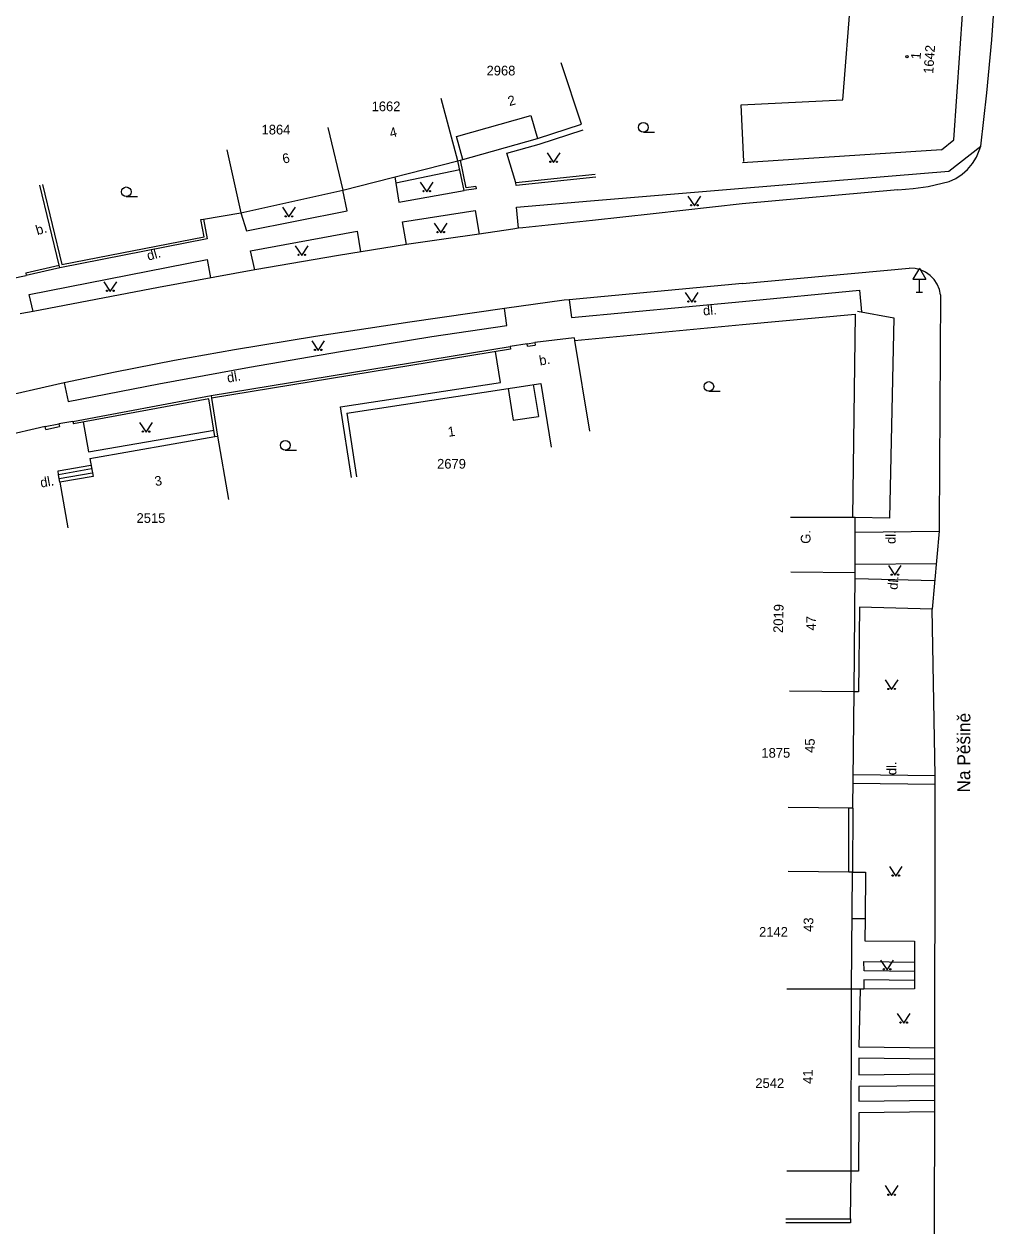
# Model space of a CAD drawing. Extents: x -584400 to -581602, y -1210894 to -1208793.
# Drawn here: x -582913.4 to -582838.9, y -1209753.8 to -1209660.7 of the extents above; entities that cross this region are included whole.
import ezdxf

# ---------------------------------------------------------------- set-up
doc = ezdxf.new("R2010")
doc.units = 0
for name, color, linetype in [('BUDOVY_MĚŘ', 7, 'Continuous'), ('NÁZVY_ULIC_TOK_SMĚR', 7, 'Continuous'), ('POMOC_POPIS', 7, 'Continuous'), ('ROZHRANÍ_PLOCH', 7, 'Continuous'), ('ZN_BUDOV', 7, 'Continuous'), ('ZN_DOPLŇKOVÉ', 7, 'Continuous'), ('ZN_KULTUR', 7, 'Continuous'), ('Č_POPIS_EVID', 7, 'Continuous')]:
    doc.layers.add(name, color=color, linetype=linetype)

msp = doc.modelspace()

# ---------------------------------------------------------------- linework, layer by layer
at = {"layer": 'BUDOVY_MĚŘ'}
for points in [[(-582842.37, -1209670.46), (-582841.39, -1209669.7), (-582840.48, -1209656.25), (-582839.77, -1209645.63), (-582842.44, -1209636.96), (-582845.83, -1209626.48)], [(-582857.65, -1209671.37), (-582857.87, -1209666.99), (-582849.99, -1209666.6), (-582849.34, -1209658.41)], [(-582879.81, -1209671.33), (-582879.61, -1209671.27), (-582873.64, -1209669.6), (-582870.23, -1209668.48), (-582871.8, -1209663.73)], [(-582879.81, -1209671.33), (-582881.1, -1209666.5)], [(-582889.86, -1209668.73), (-582888.7, -1209673.59)], [(-582897.69, -1209670.48), (-582896.6, -1209675.36), (-582888.7, -1209673.59)], [(-582842.37, -1209670.46), (-582857.76, -1209671.48)], [(-582888.7, -1209673.59), (-582879.81, -1209671.33)], [(-582888.4, -1209690.85), (-582873.37, -1209688.55), (-582872.59, -1209693.49)], [(-582888.4, -1209690.85), (-582887.65, -1209695.79)], [(-582908.3, -1209694.36), (-582898.61, -1209692.66), (-582898.41, -1209692.63), (-582897.55, -1209697.55)], [(-582908.3, -1209694.36), (-582908.05, -1209695.76), (-582910.61, -1209696.21), (-582909.99, -1209699.73)], [(-582849.03, -1209703.22), (-582849.04, -1209698.93), (-582849.24, -1209698.93), (-582854.04, -1209698.94)], [(-582849.03, -1209703.22), (-582854.03, -1209703.17)], [(-582849.13, -1209712.44), (-582849.03, -1209703.22)], [(-582849.13, -1209712.44), (-582854.13, -1209712.39)], [(-582849.23, -1209721.44), (-582849.13, -1209712.44)], [(-582849.23, -1209721.44), (-582849.53, -1209721.44), (-582854.23, -1209721.38)], [(-582849.32, -1209735.44), (-582849.24, -1209726.38), (-582849.54, -1209726.38), (-582854.24, -1209726.33)], [(-582849.32, -1209735.44), (-582854.32, -1209735.44)], [(-582849.34, -1209749.53), (-582849.32, -1209735.44)], [(-582849.34, -1209749.53), (-582854.34, -1209749.53)]]:
    msp.add_lwpolyline(points, dxfattribs=at)
at = {"layer": 'ROZHRANÍ_PLOCH'}
for points in [[(-582839.31, -1209670.18), (-582838.85, -1209666.07), (-582838.47, -1209661.96), (-582838.18, -1209657.85), (-582837.96, -1209653.73), (-582837.82, -1209649.6), (-582837.76, -1209645.39)], [(-582879.42, -1209671.22), (-582879.9, -1209669.44), (-582874.14, -1209667.82), (-582873.64, -1209669.6)], [(-582875.31, -1209673.03), (-582876.02, -1209670.74), (-582873.51, -1209670.04), (-582870.11, -1209668.92)], [(-582869.53, -1209674.43), (-582857.76, -1209673.45), (-582841.8, -1209672.13), (-582839.31, -1209670.18)], [(-582845.75, -1209673.56), (-582844.56, -1209673.47), (-582843.38, -1209673.3), (-582841.76, -1209672.93), (-582841.24, -1209672.68), (-582840.77, -1209672.36), (-582840.34, -1209671.98), (-582839.97, -1209671.54), (-582839.66, -1209671.05), (-582839.43, -1209670.53), (-582839.31, -1209670.18)], [(-582879.66, -1209672.01), (-582884.61, -1209673.06)], [(-582884.69, -1209672.57), (-582884.61, -1209673.06)], [(-582884.61, -1209673.06), (-582884.38, -1209674.52), (-582879.32, -1209673.62)], [(-582896.6, -1209675.36), (-582896.16, -1209676.75), (-582888.37, -1209675.2), (-582888.7, -1209673.59)], [(-582845.75, -1209673.56), (-582857.8, -1209674.64), (-582864.68, -1209675.43), (-582869.37, -1209675.94), (-582869.87, -1209675.99)], [(-582883.78, -1209677.81), (-582884.08, -1209676.04), (-582878.47, -1209675.16), (-582878.16, -1209676.99)], [(-582875.1, -1209676.54), (-582875.25, -1209674.91), (-582869.53, -1209674.43)], [(-582869.87, -1209675.99), (-582874.78, -1209676.5), (-582875.1, -1209676.54)], [(-582895.51, -1209679.76), (-582895.85, -1209678.28), (-582887.61, -1209676.76), (-582887.35, -1209678.36)], [(-582878.16, -1209676.99), (-582880.9, -1209677.39), (-582883.78, -1209677.81)], [(-582875.1, -1209676.54), (-582875.55, -1209676.61), (-582878.16, -1209676.99)], [(-582883.78, -1209677.81), (-582889.05, -1209678.64), (-582895.51, -1209679.76)], [(-582912.68, -1209682.98), (-582913, -1209681.68), (-582899.22, -1209678.96), (-582898.95, -1209680.39)], [(-582895.51, -1209679.76), (-582902.98, -1209681.14), (-582912.68, -1209682.98)], [(-582857.76, -1209680.83), (-582844.87, -1209679.63)], [(-582842.43, -1209681.7), (-582842.52, -1209681.27), (-582842.69, -1209680.87), (-582842.93, -1209680.51), (-582843.23, -1209680.2), (-582843.59, -1209679.95), (-582843.98, -1209679.76), (-582844.4, -1209679.66), (-582844.87, -1209679.63)], [(-582857.76, -1209680.83), (-582864.89, -1209681.49), (-582871.19, -1209682.08)], [(-582871, -1209683.45), (-582857.76, -1209682.2), (-582848.71, -1209681.34), (-582848.56, -1209683.02)], [(-582842.43, -1209681.7), (-582842.54, -1209699.45)], [(-582871.19, -1209682.08), (-582871.56, -1209682.12), (-582876.19, -1209682.75)], [(-582871.19, -1209682.08), (-582871, -1209683.45)], [(-582876.19, -1209682.75), (-582883.52, -1209683.8), (-582890.83, -1209684.92), (-582897.1, -1209685.96), (-582901.73, -1209686.78), (-582906.33, -1209687.68), (-582910.28, -1209688.52), (-582915.97, -1209689.79), (-582921.7, -1209691.13)], [(-582912.68, -1209682.98), (-582913.56, -1209683.15), (-582913.69, -1209683.17)], [(-582910.28, -1209688.51), (-582909.98, -1209689.95), (-582902.96, -1209688.58), (-582895.93, -1209687.29), (-582888.88, -1209686.07), (-582881.82, -1209684.93), (-582876.01, -1209684.06), (-582876.19, -1209682.75)], [(-582870.77, -1209685.22), (-582869.6, -1209692.24)], [(-582888.04, -1209695.85), (-582888.88, -1209690.37), (-582876.49, -1209688.49), (-582876.89, -1209686.09)], [(-582875.9, -1209688.94), (-582875.51, -1209691.41), (-582873.57, -1209691.11)], [(-582873.96, -1209688.64), (-582873.57, -1209691.11)], [(-582908.82, -1209691.54), (-582908.39, -1209693.86), (-582898.68, -1209692.17)], [(-582910.71, -1209695.62), (-582910.76, -1209695.32), (-582908.21, -1209694.88)], [(-582908.16, -1209695.17), (-582910.71, -1209695.62)], [(-582910.66, -1209695.91), (-582910.71, -1209695.62)], [(-582910.66, -1209695.91), (-582908.11, -1209695.47)], [(-582910.61, -1209696.21), (-582910.66, -1209695.91)], [(-582849.04, -1209700.07), (-582842.54, -1209700)], [(-582842.54, -1209700), (-582843.08, -1209706.02)], [(-582842.54, -1209699.45), (-582842.54, -1209700)], [(-582842.77, -1209702.51), (-582849.03, -1209702.57)], [(-582842.89, -1209703.84), (-582849.04, -1209703.67)], [(-582843.08, -1209706.02), (-582848.71, -1209705.87), (-582848.78, -1209712.44), (-582849.13, -1209712.44)], [(-582842.84, -1209718.91), (-582843.08, -1209706.02)], [(-582849.2, -1209718.83), (-582842.84, -1209718.91)], [(-582842.88, -1209744.95), (-582842.84, -1209718.91)], [(-582842.84, -1209719.6), (-582849.21, -1209719.52)], [(-582849.24, -1209726.38), (-582848.25, -1209726.38), (-582848.28, -1209729.98)], [(-582849.28, -1209729.97), (-582848.28, -1209729.98)], [(-582848.28, -1209729.98), (-582848.29, -1209731.7), (-582844.46, -1209731.73), (-582844.46, -1209733.37)], [(-582844.46, -1209734.09), (-582848.35, -1209734.02), (-582848.36, -1209733.3), (-582844.46, -1209733.37)], [(-582844.46, -1209733.37), (-582844.46, -1209734.09)], [(-582844.46, -1209734.79), (-582848.36, -1209734.72), (-582848.36, -1209735.44)], [(-582844.46, -1209734.09), (-582844.46, -1209734.79)], [(-582848.66, -1209735.44), (-582849.32, -1209735.44)], [(-582848.66, -1209735.44), (-582848.75, -1209739.91), (-582842.88, -1209739.98)], [(-582848.36, -1209735.44), (-582848.66, -1209735.44)], [(-582844.46, -1209734.79), (-582844.46, -1209735.42), (-582848.36, -1209735.44)], [(-582842.88, -1209740.88), (-582848.75, -1209740.8), (-582848.75, -1209742.09), (-582842.88, -1209742.01)], [(-582842.88, -1209742.92), (-582848.76, -1209742.99), (-582848.77, -1209744.12), (-582842.88, -1209744.05)], [(-582842.88, -1209744.95), (-582848.76, -1209745.02), (-582848.78, -1209749.53), (-582849.34, -1209749.53)], [(-582842.93, -1209761.93), (-582842.88, -1209744.95)]]:
    msp.add_lwpolyline(points, dxfattribs=at)
at = {"layer": 'ZN_BUDOV'}
msp.add_circle((-582845.03, -1209663.26), 0.0875, dxfattribs=at)
at = {"layer": 'ZN_DOPLŇKOVÉ'}
for p, q in [((-582844.07, -1209679.624), (-582844.57, -1209680.49)), ((-582844.07, -1209679.624), (-582843.57, -1209680.49)), ((-582844.57, -1209680.49), (-582843.57, -1209680.49)), ((-582844.07, -1209681.49), (-582844.07, -1209680.49)), ((-582844.32, -1209681.49), (-582843.82, -1209681.49))]:
    msp.add_line(p, q, dxfattribs=at)
for points in [[(-582878.4, -1209673.3), (-582878.38, -1209673.5), (-582879.32, -1209673.62), (-582879.81, -1209671.33)], [(-582878.4, -1209673.3), (-582879.17, -1209673.4), (-582879.61, -1209671.27)], [(-582869.18, -1209672.39), (-582875.31, -1209673.03)], [(-582910.66, -1209679.4), (-582912.16, -1209673.2)], [(-582911.96, -1209673.15), (-582910.46, -1209679.36), (-582899.44, -1209677.21), (-582899.69, -1209675.87)], [(-582869.13, -1209672.59), (-582875.29, -1209673.23), (-582875.31, -1209673.03)], [(-582899.69, -1209675.87), (-582899.5, -1209675.84), (-582899.2, -1209677.37), (-582910.61, -1209679.6), (-582910.66, -1209679.4)], [(-582899.5, -1209675.84), (-582896.6, -1209675.36)], [(-582913.26, -1209679.99), (-582910.66, -1209679.4)], [(-582910.61, -1209679.6), (-582913.22, -1209680.19)], [(-582914.35, -1209680.44), (-582913.22, -1209680.19)], [(-582913.26, -1209679.99), (-582913.22, -1209680.19)], [(-582870.77, -1209685.22), (-582857.76, -1209684), (-582849.05, -1209683.19), (-582849.24, -1209698.93)], [(-582848.85, -1209682.97), (-582846.04, -1209683.48), (-582846.38, -1209698.98), (-582849.04, -1209698.93)], [(-582874.4, -1209685.68), (-582874.43, -1209685.48), (-582873.84, -1209685.38), (-582873.81, -1209685.58)], [(-582870.79, -1209685.02), (-582873.84, -1209685.38)], [(-582870.79, -1209685.02), (-582870.77, -1209685.22)], [(-582898.91, -1209689.49), (-582875.76, -1209685.7), (-582875.73, -1209685.9)], [(-582875.73, -1209685.9), (-582898.88, -1209689.69)], [(-582874.43, -1209685.48), (-582875.76, -1209685.7)], [(-582874.4, -1209685.68), (-582873.81, -1209685.58)], [(-582909.61, -1209691.49), (-582898.91, -1209689.5)], [(-582898.61, -1209692.66), (-582899.07, -1209689.74), (-582909.57, -1209691.68)], [(-582898.91, -1209689.49), (-582898.91, -1209689.5)], [(-582898.91, -1209689.5), (-582898.88, -1209689.69)], [(-582898.88, -1209689.69), (-582898.41, -1209692.63)], [(-582911.75, -1209691.9), (-582915.09, -1209692.66)], [(-582911.7, -1209692.12), (-582911.75, -1209691.9), (-582910.69, -1209691.69), (-582910.65, -1209691.88)], [(-582911.7, -1209692.12), (-582910.65, -1209691.88)], [(-582909.61, -1209691.49), (-582910.69, -1209691.69)], [(-582909.61, -1209691.49), (-582909.57, -1209691.68)], [(-582849.54, -1209726.38), (-582849.53, -1209721.44)], [(-582849.23, -1209721.44), (-582849.24, -1209726.38)], [(-582849.41, -1209753.24), (-582849.34, -1209749.53)], [(-582854.41, -1209753.23), (-582849.41, -1209753.24)], [(-582849.41, -1209753.24), (-582849.41, -1209753.54), (-582854.41, -1209753.53)]]:
    msp.add_lwpolyline(points, dxfattribs=at)
at = {"layer": 'ZN_KULTUR'}
for p, q in [((-582865.44, -1209669.105), (-582864.565, -1209669.105)), ((-582905.47, -1209674.095), (-582904.595, -1209674.095)), ((-582860.37, -1209689.165), (-582859.495, -1209689.165)), ((-582893.16, -1209693.715), (-582892.285, -1209693.715))]:
    msp.add_line(p, q, dxfattribs=at)
for points in [[(-582872.89, -1209670.69), (-582872.39, -1209671.44), (-582871.89, -1209670.69)], [(-582882.71, -1209672.97), (-582882.21, -1209673.72), (-582881.71, -1209672.97)], [(-582861.99, -1209674.06), (-582861.49, -1209674.81), (-582860.99, -1209674.06)], [(-582893.38, -1209674.92), (-582892.88, -1209675.67), (-582892.38, -1209674.92)], [(-582881.63, -1209676.14), (-582881.13, -1209676.89), (-582880.63, -1209676.14)], [(-582892.39, -1209677.9), (-582891.89, -1209678.65), (-582891.39, -1209677.9)], [(-582907.21, -1209680.68), (-582906.71, -1209681.43), (-582906.21, -1209680.68)], [(-582862.2, -1209681.51), (-582861.7, -1209682.26), (-582861.2, -1209681.51)], [(-582891.12, -1209685.26), (-582890.62, -1209686.01), (-582890.12, -1209685.26)], [(-582904.44, -1209691.58), (-582903.94, -1209692.33), (-582903.44, -1209691.58)], [(-582846.47, -1209702.66), (-582845.97, -1209703.41), (-582845.47, -1209702.66)], [(-582846.72, -1209711.51), (-582846.22, -1209712.26), (-582845.72, -1209711.51)], [(-582846.39, -1209725.96), (-582845.89, -1209726.71), (-582845.39, -1209725.96)], [(-582847.07, -1209733.21), (-582846.57, -1209733.96), (-582846.07, -1209733.21)], [(-582845.78, -1209737.34), (-582845.28, -1209738.09), (-582844.78, -1209737.34)], [(-582846.72, -1209750.66), (-582846.22, -1209751.41), (-582845.72, -1209750.66)]]:
    msp.add_lwpolyline(points, dxfattribs=at)
for centre, radius in [((-582865.44, -1209668.73), 0.375), ((-582872.64, -1209671.39), 0.05), ((-582872.14, -1209671.39), 0.05), ((-582905.47, -1209673.72), 0.375), ((-582882.46, -1209673.67), 0.05), ((-582881.96, -1209673.67), 0.05), ((-582861.74, -1209674.76), 0.05), ((-582861.24, -1209674.76), 0.05), ((-582893.13, -1209675.62), 0.05), ((-582892.63, -1209675.62), 0.05), ((-582881.38, -1209676.84), 0.05), ((-582880.88, -1209676.84), 0.05), ((-582892.14, -1209678.6), 0.05), ((-582891.64, -1209678.6), 0.05), ((-582906.96, -1209681.38), 0.05), ((-582906.46, -1209681.38), 0.05), ((-582861.95, -1209682.21), 0.05), ((-582861.45, -1209682.21), 0.05), ((-582890.87, -1209685.96), 0.05), ((-582890.37, -1209685.96), 0.05), ((-582860.37, -1209688.79), 0.375), ((-582904.19, -1209692.28), 0.05), ((-582903.69, -1209692.28), 0.05), ((-582893.16, -1209693.34), 0.375), ((-582846.22, -1209703.36), 0.05), ((-582845.72, -1209703.36), 0.05), ((-582846.47, -1209712.21), 0.05), ((-582845.97, -1209712.21), 0.05), ((-582846.14, -1209726.66), 0.05), ((-582845.64, -1209726.66), 0.05), ((-582846.82, -1209733.91), 0.05), ((-582846.32, -1209733.91), 0.05), ((-582845.53, -1209738.04), 0.05), ((-582845.03, -1209738.04), 0.05), ((-582846.47, -1209751.36), 0.05), ((-582845.97, -1209751.36), 0.05)]:
    msp.add_circle(centre, radius, dxfattribs=at)

# ---------------------------------------------------------------- texts
at = {"layer": 'NÁZVY_ULIC_TOK_SMĚR'}
msp.add_text('Na Pěšině', height=1, rotation=89.80598, dxfattribs=at).set_placement((-582840.14, -1209720.23))
at = {"layer": 'POMOC_POPIS'}
for s, rotation, p in [('b.', 16.16423, (-582912.36, -1209677.08)), ('dl.', 16.16423, (-582903.76, -1209679.06)), ('dl.', 5.407, (-582860.79, -1209683.3)), ('b.', 9.91446, (-582873.44, -1209687.17)), ('dl.', 9.91446, (-582897.61, -1209688.5)), ('dl.', 9.91446, (-582912.07, -1209696.62)), ('G.', 91.07617, (-582852.49, -1209700.96)), ('dl.', 90.09343, (-582845.91, -1209700.98)), ('dl.', 84.87883, (-582845.77, -1209704.55)), ('dl.', 90.09343, (-582845.85, -1209718.88))]:
    msp.add_text(s, height=0.75, rotation=rotation, dxfattribs=at).set_placement(p)
at = {"layer": 'Č_POPIS_EVID'}
for s, rotation, p in [('1', 86.14799, (-582843.98, -1209663.49)), ('1642', 86.14999, (-582843, -1209664.61)), ('2', 15.65911, (-582875.81, -1209667.09)), ('4', 14.24522, (-582884.99, -1209669.55)), ('6', 12.62409, (-582893.3, -1209671.55)), ('1', 8.64278, (-582880.52, -1209692.69)), ('3', 9.91446, (-582903.21, -1209696.51)), ('2019', 88.45173, (-582854.64, -1209707.88)), ('47', 89.39087, (-582852.08, -1209707.69)), ('45', 89.37592, (-582852.18, -1209717.16)), ('43', 89.49429, (-582852.29, -1209731.02)), ('41', 89.94715, (-582852.33, -1209742.78))]:
    msp.add_text(s, height=0.75, rotation=rotation, dxfattribs=at).set_placement(p)
for s, p in [('2968', (-582877.58, -1209664.71)), ('1662', (-582886.48, -1209667.48)), ('1864', (-582895, -1209669.28)), ('2679', (-582881.41, -1209695.15)), ('2515', (-582904.68, -1209699.35)), ('1875', (-582856.3, -1209717.53)), ('2142', (-582856.48, -1209731.39)), ('2542', (-582856.77, -1209743.1))]:
    msp.add_text(s, height=0.75, dxfattribs=at).set_placement(p)

doc.saveas('drawing.dxf')
